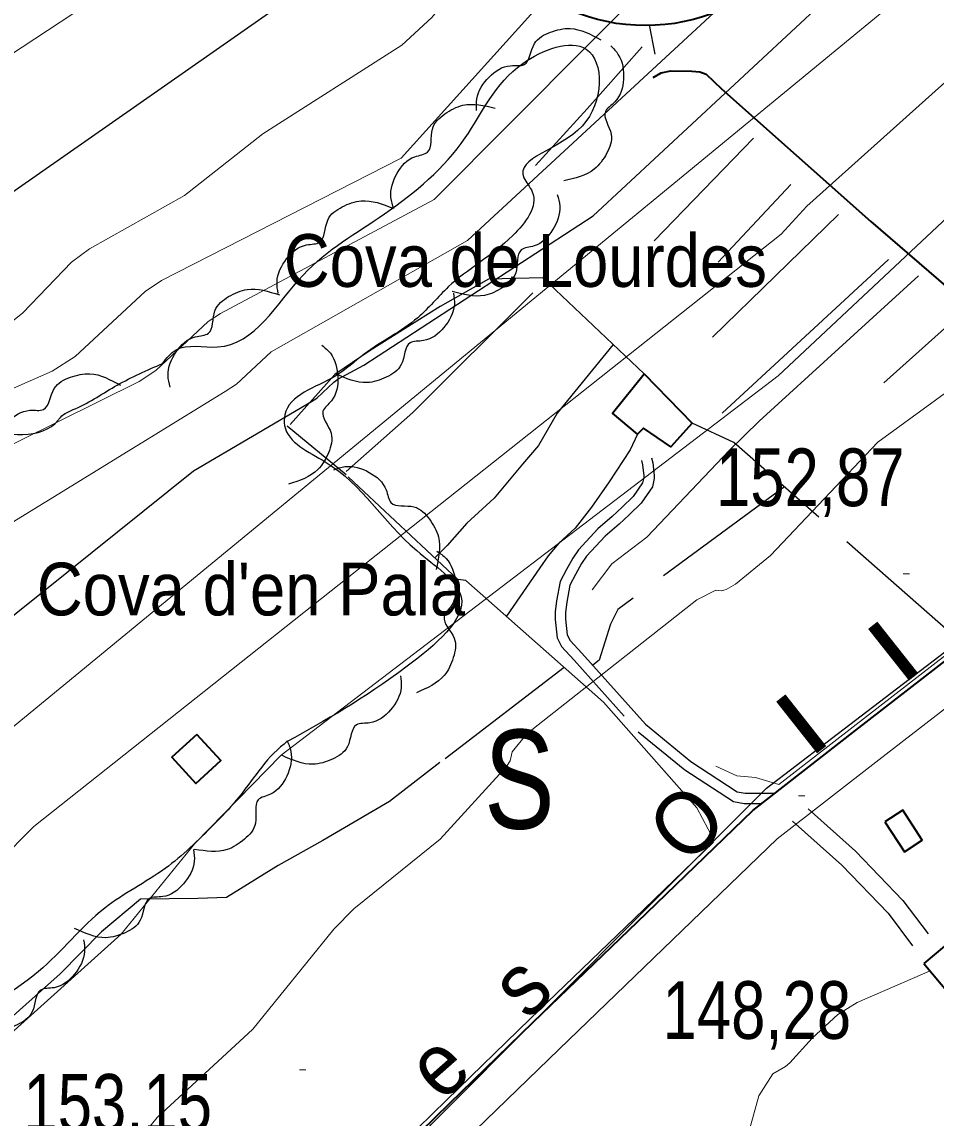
# Model space of a CAD drawing. Extents: x 483847 to 488453, y 4383581 to 4386795.
# Drawn here: x 485836.3 to 485975, y 4385624.3 to 4385790.7 of the extents above; entities that cross this region are included whole.
import ezdxf
from ezdxf.enums import TextEntityAlignment as Align

# ---------------------------------------------------------------- set-up
doc = ezdxf.new("R2010")
doc.units = 0
doc.header["$LTSCALE"] = 3.8
doc.linetypes.add('LONG_DASHED', pattern=[7.5, 6, -1.5])
doc.linetypes.add('MEDIUM_DASHED', pattern=[4.5, 3, -1.5])
for name, color, linetype, lineweight in [('25', 7, 'LONG_DASHED', 25), ('27', 7, 'Continuous', 25), ('38', 7, 'Continuous', 25), ('47', 7, 'Continuous', 35), ('51', 7, 'Continuous', 13), ('6', 7, 'Continuous', 35), ('7', 7, 'Continuous', 13), ('8', 7, 'Continuous', 25), ('9', 7, 'Continuous', 13)]:
    doc.layers.add(name, color=color, linetype=linetype, lineweight=lineweight)
doc.layers.add('31', color=7, linetype='Continuous')
doc.layers.add('5', color=7, linetype='Continuous')

msp = doc.modelspace()

# ---------------------------------------------------------------- linework, layer by layer
at = {"layer": '25'}
for points in [[(485930.74, 4385737.25), (485915.34, 4385751.8), (485907.08, 4385751.62), (485899.75, 4385747.45), (485889.14, 4385740.77), (485883.77, 4385737.17), (485876.98, 4385729.57)], [(485926, 4385741.73), (485917.52, 4385731.28), (485914.68, 4385726.37), (485912.23, 4385723.56), (485907.96, 4385718.37), (485903.78, 4385714.6), (485900.8, 4385711.19), (485898.94, 4385709.35)], [(485903.65, 4385705.9), (485902.45, 4385706.06), (485885.5, 4385721.91), (485876.53, 4385729.32)], [(485978.64, 4385696.71), (485944.32, 4385726.85), (485937.99, 4385729.79)], [(485929.71, 4385728.11), (485928.62, 4385725.72), (485925.4, 4385720.89), (485922.72, 4385717.03), (485920.27, 4385713.84), (485917.76, 4385711.55), (485916.16, 4385709.62), (485914.86, 4385707.84), (485909.8, 4385700.48)], [(485952.01, 4385720.1), (485926.7, 4385701.51), (485925.62, 4385699.28), (485923.89, 4385693.82), (485922.91, 4385693.03)], [(485918.6, 4385692.71), (485899.73, 4385678.26), (485892.07, 4385672.37), (485881.93, 4385666.44), (485875.19, 4385662.63), (485867.32, 4385657.79), (485862.97, 4385657.63), (485854.26, 4385657.53), (485848.34, 4385652.59), (485842.09, 4385646.22), (485834.49, 4385639.43), (485826.59, 4385632.64), (485817.95, 4385621.66), (485810.75, 4385616.43), (485802.05, 4385606.13), (485798.13, 4385599.5), (485790.36, 4385591.59), (485781.5, 4385590.96), (485776.47, 4385590.96), (485756.6, 4385591.77), (485752.25, 4385591.83)]]:
    msp.add_lwpolyline(points, dxfattribs=at)
at = {"layer": '27'}
for points in [[(485876.63, 4385681.51), (485876.06, 4385681.08), (485868.81, 4385672.55), (485865.38, 4385668.85), (485858, 4385662.2), (485848.84, 4385656.18), (485838.8, 4385646.57), (485824.02, 4385636.5), (485812.51, 4385624.14), (485803.37, 4385614.66), (485793.72, 4385606.17), (485786.09, 4385602.38), (485780.29, 4385601.19), (485765.1, 4385598.4), (485751.92, 4385594.99), (485745, 4385594.34), (485741.63, 4385594.31), (485734.21, 4385595.47), (485729.84, 4385604.39), (485724.35, 4385608.82), (485717.14, 4385608.62), (485712.55, 4385607.56), (485709.06, 4385605.06), (485707.16, 4385603.28), (485702.38, 4385599.08), (485698.82, 4385596.88), (485691.17, 4385596.99), (485693.58, 4385608.21), (485696.77, 4385611.24), (485700.41, 4385613.74), (485706.63, 4385618.3), (485707.56, 4385620.16), (485707.05, 4385626.85), (485705.89, 4385629.79), (485701.38, 4385629.11), (485695.06, 4385628), (485692.58, 4385627.81), (485691.31, 4385627.82), (485688.84, 4385628.61), (485686.09, 4385629.93), (485684.85, 4385632.49), (485684.01, 4385642.49), (485686.21, 4385648.98), (485694.63, 4385650.51), (485705.5, 4385649.38), (485713.51, 4385648.29), (485717.92, 4385646.73), (485722.78, 4385645.46), (485727.58, 4385645.39), (485729.18, 4385652.57), (485730.94, 4385659.97), (485736.44, 4385666.65), (485740.62, 4385670.94), (485747.86, 4385683.44), (485748.53, 4385693.71), (485748.26, 4385711.8), (485748.3, 4385724.93), (485746.75, 4385742.29), (485744.87, 4385747.27), (485745.01, 4385757.02), (485749.45, 4385768.29), (485771.56, 4385782.53), (485778.61, 4385792.11), (485793.04, 4385804.73), (485805.32, 4385808.08), (485819.45, 4385804.05), (485824.98, 4385797.37), (485826, 4385790.15), (485825.35, 4385781.38), (485823.94, 4385772.32), (485821.04, 4385757.96), (485821.94, 4385747.81), (485822.64, 4385738.8), (485824.97, 4385734.34), (485826.81, 4385731.76), (485830.01, 4385729.46), (485841.8, 4385730.27), (485842.1, 4385730.64), (485844.37, 4385731.96), (485850.73, 4385735.54), (485857.6, 4385738.82)], [(485905.29, 4385777.2), (485905.31, 4385778.98), (485907.18, 4385782.28), (485910.44, 4385784.01), (485912.49, 4385784.18), (485914.08, 4385787.36), (485916.51, 4385789.09), (485919.48, 4385789.65), (485924.14, 4385787.95)], [(485857.6, 4385738.82), (485859.66, 4385740.89), (485865.97, 4385741.33), (485878.96, 4385752.25), (485891.32, 4385761.53), (485903.57, 4385773.06), (485912.28, 4385784.34), (485921.92, 4385786.52), (485921.3, 4385774.83), (485912.48, 4385767), (485913.73, 4385764.88), (485910.78, 4385758.24), (485900.99, 4385750.43), (485896.35, 4385745.77), (485888.24, 4385740.26), (485883.76, 4385736.87), (485876.17, 4385731.05), (485876.15, 4385729.4), (485882.3, 4385723.91), (485896.21, 4385710.43), (485902.94, 4385703.43), (485894.76, 4385692.89), (485876.63, 4385681.51)], [(485925.66, 4385787.03), (485926.8, 4385785.68), (485927.58, 4385781.96), (485926.26, 4385778.51), (485924.83, 4385777.04), (485925.71, 4385773.59), (485925.02, 4385770.69), (485923.15, 4385768.32), (485918.53, 4385766.54)], [(485892.71, 4385762.29), (485892.28, 4385764.01), (485893.22, 4385767.68), (485895.92, 4385770.2), (485897.85, 4385770.9), (485898.57, 4385774.38), (485900.46, 4385776.68), (485903.19, 4385778), (485908.13, 4385777.57)], [(485917.53, 4385764.45), (485917.91, 4385762.72), (485916.82, 4385759.08), (485914.03, 4385756.67), (485912.07, 4385756.05), (485911.23, 4385752.59), (485909.25, 4385750.36), (485906.48, 4385749.15), (485901.56, 4385749.77)], [(485875.18, 4385749.44), (485874.99, 4385751.21), (485876.45, 4385754.71), (485879.48, 4385756.82), (485881.49, 4385757.23), (485882.69, 4385760.58), (485884.9, 4385762.59), (485887.78, 4385763.51), (485892.61, 4385762.38)], [(485858.75, 4385735.25), (485858.45, 4385737), (485859.7, 4385740.59), (485862.59, 4385742.88), (485864.58, 4385743.41), (485865.57, 4385746.82), (485867.65, 4385748.97), (485870.47, 4385750.06), (485875.36, 4385749.22)], [(485901.79, 4385749.49), (485901.91, 4385747.72), (485900.32, 4385744.28), (485897.21, 4385742.29), (485895.18, 4385741.96), (485893.85, 4385738.66), (485891.56, 4385736.74), (485888.65, 4385735.93), (485883.87, 4385737.26)], [(485881.81, 4385741.6), (485883.09, 4385740.37), (485884.22, 4385736.74), (485883.25, 4385733.18), (485881.97, 4385731.57), (485883.2, 4385728.24), (485882.8, 4385725.28), (485881.18, 4385722.72), (485876.75, 4385720.49)], [(485832.27, 4385724.96), (485832.31, 4385726.74), (485834.22, 4385730.02), (485837.49, 4385731.72), (485839.54, 4385731.86), (485841.17, 4385735.02), (485843.62, 4385736.73), (485846.59, 4385737.27), (485851.23, 4385735.51)], [(485883.59, 4385722.71), (485885.3, 4385723.18), (485888.99, 4385722.29), (485891.56, 4385719.64), (485892.29, 4385717.72), (485895.78, 4385717.07), (485898.12, 4385715.21), (485899.49, 4385712.52), (485899.14, 4385707.57)], [(485899.27, 4385710.34), (485900.66, 4385709.23), (485902.1, 4385705.73), (485901.47, 4385702.09), (485900.35, 4385700.38), (485901.88, 4385697.17), (485901.75, 4385694.19), (485900.38, 4385691.49), (485896.17, 4385688.87)], [(485893.73, 4385691.45), (485893.84, 4385689.68), (485892.21, 4385686.26), (485889.08, 4385684.29), (485887.05, 4385683.98), (485885.69, 4385680.7), (485883.39, 4385678.79), (485880.47, 4385678.01), (485875.7, 4385679.38)], [(485876.5, 4385681.64), (485877.09, 4385679.97), (485876.47, 4385676.23), (485874, 4385673.48), (485872.13, 4385672.62), (485871.72, 4385669.09), (485870.03, 4385666.63), (485867.44, 4385665.08), (485862.48, 4385665.08)], [(485862.33, 4385665.07), (485862.43, 4385663.3), (485860.78, 4385659.88), (485857.64, 4385657.93), (485855.61, 4385657.63), (485854.23, 4385654.35), (485851.92, 4385652.46), (485849, 4385651.7), (485844.24, 4385653.09)], [(485845.64, 4385651.37), (485845.78, 4385649.6), (485844.23, 4385646.14), (485841.14, 4385644.11), (485839.12, 4385643.75), (485837.83, 4385640.44), (485835.57, 4385638.49), (485832.66, 4385637.65), (485827.87, 4385638.92)]]:
    msp.add_spline(points, degree=3, dxfattribs=at)
at = {"layer": '38'}
for points in [[(485931.82, 4385724.5), (485932.03, 4385723.73), (485932.23, 4385721.84), (485932.22, 4385721.38), (485931.98, 4385720.1), (485930.28, 4385717.63), (485928.45, 4385715.86), (485926.93, 4385714.45), (485924.8, 4385712.61), (485921.99, 4385709.57), (485921.22, 4385708.47), (485920.3, 4385706.83), (485919.46, 4385705.2), (485918.97, 4385702.59), (485918.8, 4385701.03), (485918.78, 4385700.05), (485919.05, 4385697.67), (485919.48, 4385696.77), (485921.24, 4385694.88), (485930.92, 4385684.08), (485937.8, 4385678.44), (485944.86, 4385673.85), (485946.04, 4385673.61), (485950.58, 4385673.62)], [(485955.62, 4385671.24), (485962.8, 4385664.85), (485970.01, 4385657.35), (485973.83, 4385652.27)]]:
    msp.add_lwpolyline(points, dxfattribs=at)
at = {"layer": '38', "linetype": 'MEDIUM_DASHED'}
for points in [[(485930.3, 4385724.08), (485930.48, 4385723.44), (485930.66, 4385721.78), (485930.65, 4385721.55), (485930.49, 4385720.71), (485929.07, 4385718.65), (485927.37, 4385717), (485925.88, 4385715.62), (485923.71, 4385713.74), (485920.76, 4385710.56), (485919.89, 4385709.3), (485918.92, 4385707.58), (485917.96, 4385705.72), (485917.41, 4385702.82), (485917.23, 4385701.13), (485917.21, 4385699.98), (485917.52, 4385697.22), (485918.17, 4385695.88), (485920.08, 4385693.82), (485929.83, 4385682.95), (485936.88, 4385677.17), (485944.26, 4385672.37), (485945.88, 4385672.04), (485948.55, 4385672.05)], [(485953.23, 4385669.37), (485960.74, 4385662.7), (485967.74, 4385655.42), (485971.45, 4385650.48)]]:
    msp.add_lwpolyline(points, dxfattribs=at)
at = {"layer": '47'}
for points in [[(485930.74, 4385737.25), (485937.99, 4385729.79), (485934.78, 4385726.16), (485930.62, 4385729), (485929.71, 4385728.11), (485925.93, 4385731.31)], [(485862.8, 4385682.54), (485859.04, 4385679.07), (485862.69, 4385675.12), (485866.45, 4385678.59)], [(485967.28, 4385669.27), (485970.22, 4385664.72), (485972.94, 4385666.48), (485970, 4385671.03)], [(485973.2, 4385647.8), (485979.51, 4385640.27), (485984.18, 4385644.19), (485977.87, 4385651.72)]]:
    msp.add_lwpolyline(points, close=True, dxfattribs=at)
at = {"layer": '51'}
for p, q in [((485947.31, 4385773.03), (485932.23, 4385757.41)), ((485952.99, 4385765.97), (485941.94, 4385754.2)), ((485960.2, 4385761.44), (485941.1, 4385742.8)), ((485967.83, 4385754.58), (485942.58, 4385731.3)), ((485978.21, 4385745.87), (485967.11, 4385735.9))]:
    msp.add_line(p, q, dxfattribs=at)
for points in [[(485905.13, 4385622.48), (485917.81, 4385634.81), (485933.63, 4385650.03), (485950.93, 4385666.7), (485966.34, 4385678.67), (485986.62, 4385694.39), (486010.09, 4385713.19), (486028.9, 4385727.64), (486049.67, 4385743.22), (486059.14, 4385748.91), (486067.94, 4385756.11), (486072.52, 4385761.98), (486082.86, 4385778.22), (486100.25, 4385799.49), (486120.4, 4385830.74), (486130.63, 4385849.22), (486136.89, 4385860.45)], [(485930.4, 4385786.85), (485922.09, 4385777.44), (485914.24, 4385768.85)], [(485972.37, 4385752.11), (485948.19, 4385730.09), (485943.7, 4385725.66), (485931.13, 4385712.48), (485925.82, 4385708.43), (485922.84, 4385704.49)], [(485913.81, 4385749.57), (485895.61, 4385731.37), (485885.5, 4385722.44)], [(485951.16, 4385674.92), (485962.45, 4385683.7), (485982.69, 4385699.39), (486006.15, 4385718.19), (486007.67, 4385719.36)], [(485903.65, 4385705.9), (485924.55, 4385687.44), (485938.72, 4385671.4), (485941.28, 4385666.56)], [(485951.16, 4385674.92), (485947.64, 4385676), (485944.8, 4385676.27), (485941.59, 4385677.74)], [(485807.21, 4385569.54), (485812.42, 4385571.2), (485821.11, 4385574.58), (485831.69, 4385578.16), (485842.51, 4385583.41), (485854.82, 4385590.01), (485865.55, 4385598.44), (485877.31, 4385606.75), (485889.85, 4385616.41), (485900.7, 4385627.03), (485913.4, 4385639.38), (485929.24, 4385654.6), (485941.27, 4385666.21)]]:
    msp.add_lwpolyline(points, dxfattribs=at)
at = {"layer": '6', "lineweight": 25}
msp.add_line((485931.47, 4385790.19), (485932.36, 4385785.76), dxfattribs=at)
at = {"layer": '6'}
for points in [[(485890.29, 4385615.9), (485901.17, 4385626.54), (485913.87, 4385638.89), (485929.7, 4385654.12), (485947.21, 4385671), (485962.86, 4385683.17), (485983.11, 4385698.85), (486006.57, 4385717.65), (486025.47, 4385732.16), (486046.49, 4385747.94), (486055.86, 4385753.58), (486063.86, 4385760.09), (486067.88, 4385765.26), (486078.26, 4385781.54), (486095.66, 4385802.83), (486115.53, 4385833.66), (486125.62, 4385851.88), (486131, 4385862.35), (486133.77, 4385874.18), (486134.33, 4385881.18), (486134.19, 4385887.6)], [(485932.11, 4385782.21), (485933.32, 4385782.91), (485934.79, 4385783.22), (485937.94, 4385783.17), (485939.15, 4385783.07), (485940.12, 4385782.7), (485942.48, 4385780.51), (485965.14, 4385760.38), (485992.65, 4385736.64), (486009.82, 4385720.15)]]:
    msp.add_lwpolyline(points, dxfattribs=at)
msp.add_circle((485930.92, 4385819.2), 29.1, dxfattribs=at)
msp.add_spline([(485956.23, 4385971.26), (485947.54, 4385961.52), (485930.31, 4385942.56), (485916.08, 4385928.8), (485905.26, 4385917.55), (485892.78, 4385905.28), (485874.27, 4385886.03), (485833.81, 4385845.65), (485813.14, 4385823.32), (485781.72, 4385801.83), (485774.07, 4385789.96), (485761.33, 4385781.76), (485746.04, 4385772.43)], degree=3, dxfattribs=at)
at = {"layer": '7'}
for p, q in [((485970.02, 4385706.89), (485971.02, 4385706.89)), ((485954.13, 4385673.22), (485955.13, 4385673.22)), ((485878.38, 4385631.66), (485879.38, 4385631.66))]:
    msp.add_line(p, q, dxfattribs=at)
at = {"layer": '8'}
for points in [[(485855.38, 4385576.01), (485855.92, 4385576.92), (485856.6, 4385577.83), (485888.17, 4385606.31), (485888.35, 4385606.44), (485888.46, 4385606.57), (485898.34, 4385623.32), (485949.3, 4385674.4), (486048.34, 4385750.06), (486055.23, 4385756.36), (486059.85, 4385761.75), (486059.97, 4385762.12), (486060.06, 4385762.29), (486100.73, 4385816.48), (486130.05, 4385867.8), (486131.13, 4385872.71), (486132.05, 4385881.26), (486131.98, 4385886.63), (486131.63, 4385889.16), (486128.72, 4385897.2), (486128.33, 4385898.98), (486128.13, 4385900.56), (486126.91, 4385905.82), (486125.97, 4385907.86)], [(485699.83, 4385621.78), (485739.98, 4385624.41), (485741.64, 4385625.06), (485742.43, 4385625.49), (485774.69, 4385650.42), (485777.59, 4385654.05), (485779.12, 4385656.47), (485780.8, 4385657.94), (485785.34, 4385660.84), (485862.29, 4385722.55), (485880.2, 4385733.04), (485881.03, 4385733.58), (485883.63, 4385736.01), (485884.24, 4385736.42), (485888.17, 4385738.56), (485922.96, 4385761.24), (486003.11, 4385835.73), (486005.13, 4385838.21), (486010.86, 4385847.36), (486012.52, 4385849.6), (486022.33, 4385860.14), (486024.38, 4385864.32), (486033.41, 4385896.81)], [(485731.43, 4385737.54), (485741.37, 4385733.17), (485747.81, 4385732.13), (485782.8, 4385735.43), (485788.29, 4385737.28), (485824.12, 4385757.38), (485887.46, 4385801.62), (485892.37, 4385806.22), (485909.16, 4385826.88), (485909.74, 4385827.83), (485918.36, 4385846.25), (485919.5, 4385850.22), (485920.08, 4385853.85), (485920.72, 4385876.29), (485918.39, 4385887.68)]]:
    msp.add_lwpolyline(points, dxfattribs=at)
at = {"layer": '9'}
for points in [[(486061.37, 4385971.89), (486063.46, 4385962.4), (486063.75, 4385959.91), (486063.71, 4385940.96), (486066.72, 4385911.47), (486066.51, 4385896.88), (486064.26, 4385883.53), (486060.39, 4385871.1), (486055.46, 4385861.68), (486054.9, 4385859.53), (486053.38, 4385856.81), (486035.49, 4385839.45), (486034.29, 4385837.94), (486025.81, 4385829.46), (486012.42, 4385810.93), (486008.88, 4385807.36), (485991.43, 4385795.01), (485955.43, 4385762.69), (485951.54, 4385758.47), (485838.06, 4385668.59), (485789.41, 4385619.49)], [(485713.05, 4385764.75), (485737.62, 4385749.58), (485738.33, 4385748.8), (485740.56, 4385747.11), (485742.67, 4385746.18), (485744.04, 4385745.96), (485760.94, 4385746.21), (485770.23, 4385747.53), (485776.52, 4385749.74), (485789.97, 4385756.39), (485855.51, 4385799.51), (485883.66, 4385822.49), (485885.76, 4385824.93), (485886.57, 4385826.8), (485896.08, 4385844.02), (485896.16, 4385844.28), (485896.23, 4385870.26), (485887.86, 4385894.39)], [(486082.97, 4385893.94), (486076.75, 4385875.07), (486071.98, 4385865.89), (486071.27, 4385863.77), (486070.59, 4385859.63), (486069.18, 4385855.16), (486067.44, 4385852.58), (486054.25, 4385840.37), (486053.68, 4385839.37), (486053.39, 4385838.62), (486052.92, 4385836.92), (486051.85, 4385834.51), (486036.41, 4385812.48), (486029.34, 4385804.15), (486023.82, 4385799.48), (485991.74, 4385779.55), (485990.64, 4385778.56), (485978.42, 4385762.6), (485951.06, 4385736.97), (485875.62, 4385679.4), (485862.53, 4385665.98), (485851.31, 4385652.22), (485834.1, 4385636.69), (485791.07, 4385596.74)], [(485722.3, 4385727.98), (485738.91, 4385720.09), (485748.79, 4385718.14), (485767.84, 4385718.97), (485790.27, 4385723.64), (485795.83, 4385725.61), (485800.75, 4385728.95), (485821.26, 4385737.12), (485833.75, 4385744.4), (485836.39, 4385746.53), (485843.78, 4385754.21), (485846.54, 4385756.23), (485860.94, 4385764.29), (485872.85, 4385773.67), (485893.92, 4385787.12), (485898.48, 4385791.31), (485931.87, 4385831.76), (485933.4, 4385834.03), (485940.62, 4385848.45), (485942.76, 4385856.03), (485945.28, 4385873.2), (485945.42, 4385880.61), (485943.73, 4385893.33)], [(485967.69, 4385890.09), (485967.4, 4385879.73), (485964.13, 4385860.42), (485961.33, 4385851.03), (485959.66, 4385847.61), (485952.91, 4385835.57), (485952.43, 4385834.92), (485893.82, 4385769.98), (485857.48, 4385751.44), (485854.99, 4385749.77), (485844.33, 4385739.87), (485840.87, 4385737.66), (485815.13, 4385726.39), (485794.29, 4385712.67), (485790.34, 4385710.96), (485773.69, 4385706.2), (485743.75, 4385691.72), (485740.23, 4385691.26), (485700.51, 4385706.32)], [(485683.57, 4385579.92), (485692.89, 4385593.06), (485693.14, 4385593.41), (485693.61, 4385593.91), (485747.73, 4385612.82), (485758.44, 4385618.73), (485774.7, 4385631.33), (485793.6, 4385649.76), (485992.75, 4385813.46), (485992.86, 4385813.55), (485992.92, 4385813.6), (485993.01, 4385813.72), (486018.5, 4385837), (486024.19, 4385844.59), (486036.16, 4385856.89), (486044.49, 4385866.81), (486045.52, 4385869.91), (486048.65, 4385884.6)], [(485989.44, 4385836.54), (485903.89, 4385757.48), (485874.08, 4385740.6), (485868.82, 4385735.67), (485867.14, 4385734.56), (485826.18, 4385709.43), (485789.49, 4385679.73), (485768.8, 4385666.71), (485765.35, 4385663.68), (485762.21, 4385658.7), (485759.81, 4385653.83), (485757.4, 4385650.95), (485751.09, 4385645.42), (485744.29, 4385640.91), (485741.18, 4385639.47), (485736.78, 4385638.79), (485733.13, 4385639.18)], [(485829.4, 4385723.88), (485854.07, 4385736.08), (485856.6, 4385737.76), (485864.54, 4385745.18), (485866.4, 4385746.43), (485898.85, 4385763.73), (485969.14, 4385834.3)], [(485983.69, 4385739.63), (485966.2, 4385726.87), (485949.91, 4385709.71), (485944.57, 4385705.32), (485943.16, 4385704.53), (485942.83, 4385704.41), (485942.52, 4385704.34), (485941.62, 4385704.43), (485938.72, 4385702.94), (485912.94, 4385682.7), (485910.69, 4385679.89), (485910.36, 4385678.53), (485909.82, 4385677.69), (485899.76, 4385666.66), (485886.64, 4385656.1), (485883.63, 4385653), (485871.33, 4385637.82), (485856.81, 4385624.43), (485854.4, 4385621.47)], [(485938.36, 4385592.32), (485948.14, 4385627.71), (485950.24, 4385631.03), (485952.2, 4385632.18), (485952.83, 4385632.72), (485956.24, 4385636.47), (485960.14, 4385640.04), (485963.08, 4385641.86), (485974.16, 4385646.65)]]:
    msp.add_lwpolyline(points, dxfattribs=at)

# ---------------------------------------------------------------- texts
at = {"layer": '31', "width": 0.8}
msp.add_text('S', height=15, dxfattribs=at).set_placement((485911.78, 4385668.24), align=Align.CENTER)
at = {"layer": '5', "width": 0.9}
for s, p in [('Cova de Lourdes', (485949.36, 4385750.45)), ("Cova d'en Pala", (485903.54, 4385700.6))]:
    msp.add_text(s, height=8, dxfattribs=at).set_placement(p, align=Align.RIGHT)
at = {"layer": '5'}
for s, rotation, width, p in [('l', 38.386, 1.6, (485971.62, 4385691.26)), ('l', 38.328, 1.6, (485957.66, 4385680.22)), ('O', 44.298, 0.95, (485940.49, 4385665.76)), ('s', 44.298, 0.95, (485915.25, 4385641.12)), ('e', 41.389, 0.95, (485902.47, 4385628.8))]:
    msp.add_text(s, height=9.49, rotation=rotation, dxfattribs=dict(at, width=width)).set_placement(p, align=Align.CENTER)
at = {"layer": '7', "width": 0.8}
for s, p in [('152,87', (485941.62, 4385717.18)), ('148,28', (485933.51, 4385636.35)), ('153,15', (485836.49, 4385622.27))]:
    msp.add_text(s, height=8.75, dxfattribs=at).set_placement(p)

doc.saveas('drawing.dxf')
